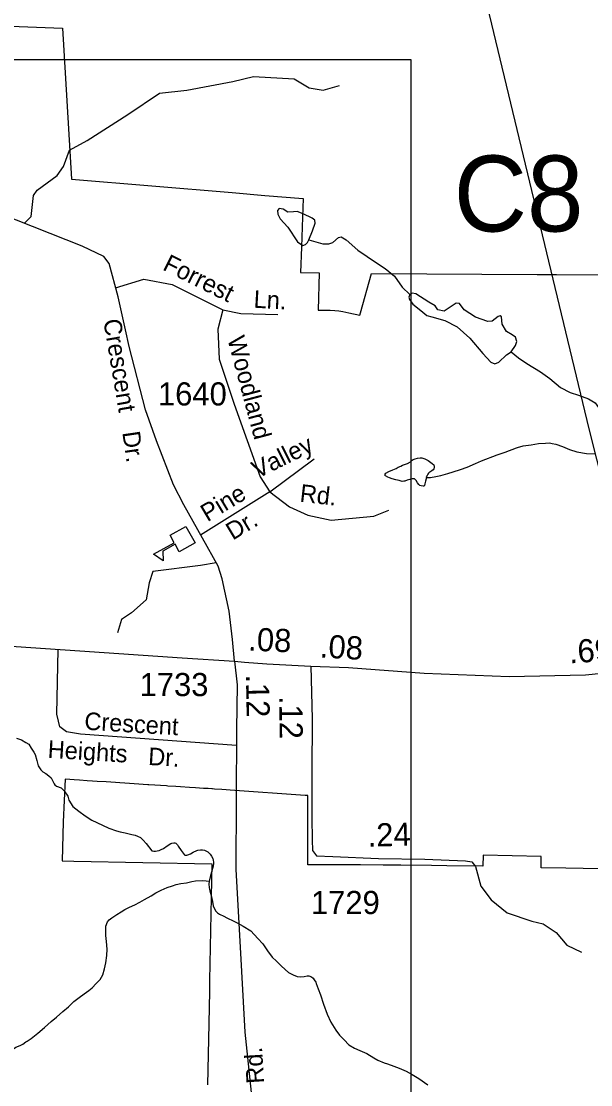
# Model space of a CAD drawing. Extents: x 2056842 to 2160602, y 826753 to 1016856.
# Drawn here: x 2095668 to 2098744, y 861080 to 866824 of the extents above; entities that cross this region are included whole.
import ezdxf

# ---------------------------------------------------------------- set-up
doc = ezdxf.new("R2010")
doc.units = 0
for name, color, linetype in [('Exist Boundary Political City Limit New', 7, 'Continuous'), ('Exist Cultural Educational Facility High CELL', 7, 'Continuous'), ('Exist Hydrographic Creek Single Shore', 7, 'Continuous'), ('Exist Hydrographic Misc Water Feature', 7, 'Continuous'), ('Exist Road Non-System Type 51', 7, 'Continuous'), ('Exist Road Non-System Type 51 Label', 7, 'Continuous'), ('Exist Road Primary NC Attributed', 7, 'Continuous'), ('Exist Road Primary NC Service Mileage Hundredths English Label', 7, 'Continuous'), ('Exist Road Secondary Mileage Hundredths English Label', 7, 'Continuous'), ('Exist Road Secondary Structure Culvert Number Label', 7, 'Continuous'), ('Exist Road Secondary Type 51 Attributed', 7, 'Continuous'), ('Exist Road Secondary Type 51 Label', 7, 'Continuous'), ('Exist Road Secondary Type 51 Number Label', 7, 'Continuous'), ('Exist Utilities Electrical Transmission Line', 7, 'Continuous'), ('Map Preparation Boundary City Limit Buffer Line', 7, 'Continuous'), ('Scratch_Level_6', 7, 'Continuous')]:
    doc.layers.add(name, color=color, linetype=linetype)

msp = doc.modelspace()

# ---------------------------------------------------------------- linework, layer by layer
at = {"layer": 'Exist Boundary Political City Limit New'}
for points in [[(2094383.1, 866844.7), (2095704, 866794.2), (2095890.8, 866786.8), (2095938.9, 865970.2), (2096806.4, 865898.2), (2096983.6, 865883.4), (2097190.2, 865866.2), (2097187, 865766.2), (2097181.5, 865603.8), (2097177, 865467.1), (2097277.5, 865465.4), (2097270.8, 865263.5), (2097337.2, 865262.9), (2097361.5, 865261.1), (2097382.5, 865258.9), (2097404.8, 865255.4), (2097438.2, 865249.7), (2097496.2, 865236.8), (2097500, 865248.4), (2097559.2, 865460.7), (2098455.2, 865456.4), (2098558.5, 865455.9), (2099007, 865453.8)], [(2099080.5, 862241.1), (2098609.5, 862249.8), (2098475.2, 862252.2), (2098475.2, 862312.7), (2098162, 862320.7), (2098161.8, 862260.8), (2097967, 862262.6), (2097884.2, 862263.4), (2097717.5, 862265), (2097623.5, 862265.9), (2097500, 862267), (2097332.5, 862267.9), (2097216.2, 862268.4), (2097215, 862500), (2097215.8, 862642), (2097202, 862642.9), (2096796.2, 862670.6), (2096774.5, 862672.6), (2096751, 862674.2), (2096711.6, 862676.8), (2096700.8, 862677.5), (2096696.6, 862677.8), (2096676.8, 862679.1), (2096652, 862680.7), (2096609.9, 862683.5), (2096577.1, 862685.6), (2096527.8, 862688.9), (2096502.9, 862690.5), (2096460, 862693.3), (2096452, 862693.9), (2096357.1, 862700.1), (2096351.2, 862700.5), (2096327.4, 862702.1), (2096303.2, 862703.7), (2096277.1, 862705.4), (2096226.8, 862708.8), (2096200.9, 862710.4), (2096177.9, 862711.9), (2096127.2, 862715.2), (2096078.5, 862718.5), (2096053.2, 862720.2), (2096024.5, 862722.1), (2095983.2, 862724.8), (2095953.5, 862726.8), (2095929.9, 862728.2), (2095904.6, 862729.9), (2095894.2, 862500), (2095889.5, 862288.4), (2095952.8, 862287), (2096698.1, 862272.5), (2096685, 861643.6), (2096684.5, 861583.2), (2096679.2, 861326.1), (2096674.8, 861079.7)]]:
    msp.add_lwpolyline(points, dxfattribs=at)
at = {"layer": 'Exist Cultural Educational Facility High CELL'}
msp.add_lwpolyline([(2096606.6, 864006.3), (2096520.9, 863958.7), (2096498.6, 863999), (2096433, 863962.5), (2096434.6, 863909.6), (2096381.6, 863945), (2096493.9, 864007.4), (2096471.6, 864047.6), (2096557.2, 864095.1)], close=True, dxfattribs=at)
at = {"layer": 'Exist Hydrographic Creek Single Shore'}
for points in [[(2095685, 865733), (2095721.6, 865769.5), (2095734, 865881.8), (2095754.8, 865910.9), (2095862.8, 865989.8), (2095896, 866039.7), (2095929.3, 866127), (2096024.8, 866179), (2096242.9, 866320.3), (2096414.2, 866435.7), (2096561.7, 866452.3), (2096811, 866498), (2096923.1, 866525), (2097141.2, 866512.6), (2097222.2, 866464.8), (2097298, 866451.3), (2097387.3, 866476.2)], [(2097221.7, 865644), (2097297, 865622.1), (2097329.8, 865622.1), (2097351.7, 865629.4), (2097380.9, 865655), (2097396.7, 865659.8), (2097422.2, 865642.8), (2097486.6, 865588.1), (2097586.3, 865518.7), (2097633.7, 865489), (2097683.5, 865446.4), (2097724.9, 865386.8), (2097766.2, 865347.9)], [(2097766.2, 865347.9), (2097760.8, 865333.5), (2097764.5, 865321.4), (2097782.7, 865295.8), (2097825.3, 865260.6), (2097859.3, 865233.8), (2097886, 865226.5), (2097956.5, 865208.3), (2098022.2, 865173), (2098091.4, 865112.2), (2098160.7, 865029.5), (2098204.5, 864982.1), (2098225.1, 864973.6), (2098247, 864983.3), (2098289.6, 865022.2), (2098313.8, 865039.1)], [(2098313.8, 865039.1), (2098338.2, 865072.1), (2098344.3, 865094), (2098338.2, 865117.1), (2098319.9, 865130.4), (2098288.3, 865147.5), (2098265.2, 865187.6), (2098261.6, 865226.5), (2098254.3, 865232.6), (2098244.6, 865228.9), (2098211.8, 865203.4), (2098188.7, 865202.2), (2098120.6, 865225.3), (2098059.8, 865264.2), (2098035.5, 865299.5), (2098017.3, 865301.9), (2097990.6, 865282.5), (2097951.7, 865258.1), (2097918.8, 865264.2), (2097903, 865286.1), (2097870.2, 865306.8), (2097799.7, 865351.8), (2097779.1, 865354.2), (2097766.2, 865347.9)], [(2098313.8, 865039.1), (2098354.2, 865005.3), (2098398, 864975.6), (2098472.5, 864929.8), (2098522.5, 864893.8), (2098580.3, 864846.1), (2098632.6, 864818.3), (2098678.3, 864804.5), (2098732.5, 864784.5), (2098767.1, 864762.7), (2098794.8, 864724.7), (2098847.3, 864675), (2098870.9, 864649.1), (2098887.1, 864633.3), (2098895.1, 864623.1)], [(2095642.7, 862952.1), (2095670.2, 862942.2), (2095692.6, 862928.3), (2095708.8, 862920.2), (2095722.5, 862898.5), (2095736.7, 862876.6), (2095742.8, 862862.7), (2095752.9, 862830.7), (2095758.8, 862802.6), (2095773, 862780.5), (2095785.1, 862770.7), (2095801.3, 862760.8), (2095817, 862748.7), (2095828.9, 862736.8), (2095836.9, 862723), (2095845.3, 862704.7), (2095849, 862698.8), (2095859.1, 862692.9), (2095883.5, 862683.1), (2095899.5, 862666.8), (2095919.4, 862639), (2095925.5, 862617.1), (2095947.5, 862583.3), (2095979.6, 862557.3), (2096013.7, 862531.5), (2096050, 862509.3), (2096106.2, 862481.8), (2096141.6, 862465.8), (2096181.8, 862452), (2096201.7, 862446.2), (2096230, 862440.2), (2096266.1, 862431.9), (2096283.7, 862428.5), (2096295.8, 862422.2), (2096312, 862414.4), (2096326, 862400.6), (2096342, 862382.3), (2096374, 862342.5), (2096384.4, 862340.6), (2096392.4, 862340.6), (2096402.1, 862342.7), (2096412.3, 862344.9), (2096424.2, 862350.7), (2096435.9, 862356.7), (2096456, 862370.7), (2096475.9, 862382.7), (2096482.2, 862385), (2096491.9, 862386.7), (2096498.2, 862387), (2096502.1, 862384.8), (2096512, 862375.2), (2096516.1, 862368.9), (2096532.1, 862345), (2096548.5, 862323.1), (2096552.4, 862319.2), (2096558.3, 862319.1), (2096562.2, 862319.3), (2096568.6, 862321.2), (2096582.3, 862327.3), (2096596.2, 862335.3), (2096616.3, 862345.2), (2096622.1, 862347.2), (2096636, 862349.5), (2096646.3, 862349.2), (2096658.2, 862347.4), (2096668.2, 862341.4), (2096676.2, 862337.3), (2096688.1, 862325.4), (2096696.3, 862313.6), (2096702, 862301.3), (2096704.1, 862293.7), (2096706.4, 862281.6), (2096706.1, 862275.6), (2096704.5, 862259.6), (2096696.5, 862227.5), (2096690.6, 862209.4), (2096684.8, 862187.5), (2096682.6, 862179.3)], [(2096682.6, 862179.3), (2096680.7, 862163.4), (2096683, 862145.6), (2096686.7, 862127.5), (2096693, 862101.5), (2096700.8, 862069.4), (2096705.3, 862045.6), (2096709.2, 862033.7), (2096718.9, 862017.6), (2096727.5, 862007.8), (2096739.2, 862001.5), (2096761.5, 861989.6), (2096779.1, 861981.6), (2096815.4, 861964), (2096837.2, 861952.2), (2096867.3, 861936.3), (2096907.5, 861910.3), (2096945.7, 861870.5), (2096973.7, 861840.7), (2096997.5, 861802.5), (2097023.8, 861768.5), (2097046.1, 861746.9), (2097074, 861720.7), (2097112.2, 861687), (2097136.1, 861673.1), (2097158.3, 861664.9), (2097178.4, 861663.1), (2097196, 861665.4), (2097212.2, 861667.3), (2097222.1, 861667.5), (2097236.2, 861663.3), (2097244.2, 861655.2), (2097250.2, 861647.4), (2097258.4, 861633.2), (2097260.4, 861627.6), (2097272.3, 861597.4), (2097284.4, 861565.5), (2097300.8, 861515.6), (2097320.7, 861461.8), (2097341, 861417.8), (2097367.2, 861375.6), (2097387.1, 861347.8), (2097411.3, 861321.9), (2097437.2, 861296.1), (2097467.3, 861278.1), (2097497.2, 861264.3), (2097535.4, 861248.3), (2097573.1, 861224.4), (2097593.6, 861212.3), (2097627.4, 861198.7), (2097645.7, 861192.7), (2097679.7, 861180.6), (2097709.7, 861168.7), (2097747.8, 861152.8), (2097779.6, 861135), (2097815.9, 861113.3), (2097863.9, 861079.2)]]:
    msp.add_lwpolyline(points, dxfattribs=at)
at = {"layer": 'Exist Hydrographic Misc Water Feature'}
for points in [[(2097221.7, 865644), (2097241.1, 865691.4), (2097255.7, 865734), (2097254.5, 865749.8), (2097239.9, 865760.8), (2097190.1, 865783.9), (2097158.5, 865796), (2097137.8, 865793.6), (2097107.4, 865792.4), (2097083.1, 865808.2), (2097061.2, 865811.8), (2097052.7, 865800.9), (2097053.9, 865782.6), (2097066.1, 865757.1), (2097107.4, 865710.9), (2097160.9, 865633.1), (2097188.9, 865612.4), (2097203.4, 865617.3), (2097213.2, 865628.2), (2097221.7, 865644)], [(2097855.9, 864359), (2097878, 864358.9), (2097908, 864365), (2097934, 864371.1), (2097971.7, 864381.2), (2098001.7, 864389.3), (2098039.6, 864403.4), (2098077.3, 864415.5), (2098121.4, 864435.6), (2098153.2, 864449.9), (2098239.3, 864481.8), (2098281.2, 864496.2), (2098343.1, 864520.5), (2098348.8, 864522.4), (2098379.2, 864530.4), (2098421.4, 864536.7), (2098461, 864542.8), (2098499.1, 864544.8), (2098521.3, 864546.6), (2098535, 864543), (2098555.1, 864539.1), (2098591, 864527.2), (2098629.1, 864511.3), (2098669.3, 864497.4), (2098721.6, 864489.5), (2098765.5, 864487.8)], [(2097855.9, 864359), (2097852.2, 864338.9), (2097847.7, 864325), (2097845.8, 864316.7), (2097844, 864312.9), (2097838, 864312.6), (2097827.8, 864315), (2097821.6, 864316.7), (2097815.9, 864320.9), (2097807.9, 864330.6), (2097800.1, 864342.7), (2097796, 864348.7), (2097791.9, 864352.5), (2097787.8, 864352.7), (2097779.6, 864352.7), (2097765.9, 864348.8), (2097751.9, 864344.8), (2097739.8, 864340.5), (2097733.9, 864340.6), (2097725.9, 864338.5), (2097709.9, 864342.6), (2097691.8, 864346.5), (2097672.1, 864352.4), (2097657.8, 864358.2), (2097647.7, 864362.1), (2097636.1, 864367.9), (2097632, 864372.2), (2097633.8, 864378.1), (2097637.9, 864382.3), (2097653.7, 864392.1), (2097675.8, 864400.5), (2097693.7, 864408.3), (2097703.7, 864414.6), (2097717.9, 864420.5), (2097727.7, 864426.3), (2097753.4, 864434.6), (2097769.5, 864444.7), (2097779.8, 864452.5), (2097785.5, 864456.5), (2097795.6, 864460.7), (2097807.7, 864464.5), (2097823.3, 864466.6), (2097831.3, 864466.6), (2097847.5, 864460.9), (2097865.7, 864450.9), (2097873.5, 864446.8), (2097879.9, 864441), (2097887.7, 864434.9), (2097895.7, 864428.8), (2097897.7, 864420.8), (2097897.9, 864416.7), (2097897.7, 864413.2), (2097895.9, 864406.9), (2097893.4, 864400.7), (2097885.8, 864395.1), (2097875.4, 864389), (2097871.7, 864387), (2097867.6, 864382.8), (2097864.1, 864376.9), (2097860, 864370.9), (2097855.7, 864363.1), (2097855.9, 864359)], [(2095677.4, 861298.6), (2095693.6, 861310.8), (2095699.8, 861314.7), (2095721.5, 861330.5), (2095757.2, 861358.7), (2095793.3, 861388.9), (2095829.1, 861420.8), (2095859.1, 861445.1), (2095893.1, 861475.3), (2095922.9, 861501.2), (2095952.6, 861529.2), (2095980.5, 861551.3), (2096008.6, 861571.4), (2096032.8, 861589.7), (2096050.4, 861603.6), (2096072.3, 861625.9), (2096094.3, 861647.7), (2096108.4, 861674), (2096118.5, 861705.7), (2096124.2, 861737.7), (2096130, 861777.8), (2096131.8, 861812), (2096127.7, 861854), (2096125.4, 861886), (2096125.6, 861918), (2096125.2, 861935.9), (2096133.4, 861959.8), (2096143.7, 861970.1), (2096157.6, 861981.7), (2096183.5, 862000.1), (2096207.1, 862014), (2096227.4, 862025.9), (2096253.2, 862038.2), (2096281.1, 862052.3), (2096309.4, 862066.3), (2096333, 862080.6), (2096369, 862100.7), (2096395.1, 862116.6), (2096423, 862130.6), (2096456.8, 862145), (2096484.7, 862154.9), (2096504.8, 862160.9), (2096530.8, 862167), (2096561, 862171), (2096588.7, 862177.4), (2096609, 862181.2), (2096644.6, 862183.5), (2096666.8, 862181.4), (2096682.6, 862179.3)], [(2095539.8, 861194), (2095554.2, 861206.1), (2095563.8, 861216), (2095571.6, 861224.2), (2095579.8, 861232.3), (2095585.7, 861240.3), (2095598, 861250.2), (2095611.6, 861262.3), (2095625.9, 861274.3), (2095639.5, 861282.4), (2095661.6, 861292.5), (2095677.4, 861298.6)]]:
    msp.add_lwpolyline(points, dxfattribs=at)
at = {"layer": 'Exist Road Non-System Type 51'}
for q in [(2097249.7, 864460.6), (2096636.9, 864048.5)]:
    msp.add_line((2097010.9, 864281.9), q, dxfattribs=at)
for points in [[(2096178, 865383.8), (2096329.6, 865431.3), (2096483.3, 865402.2), (2096757.5, 865265)], [(2096757.5, 865265), (2096729.4, 865160), (2096737.7, 864997.9), (2096818.7, 864754.7), (2096958.9, 864362.9), (2097010.9, 864281.9)], [(2096757.5, 865265), (2096854.1, 865245.2), (2097053.4, 865239)], [(2097010.9, 864281.9), (2097116, 864201.1), (2097215.4, 864155.8), (2097341.8, 864128.7), (2097572.2, 864151.3), (2097653.5, 864183)], [(2096720.7, 863899.5), (2096636, 863883.9), (2096378.4, 863852.7), (2096359.7, 863790.3), (2096343.1, 863698.9), (2096264.2, 863628.2), (2096210.2, 863592.9), (2096187.3, 863520.1)], [(2096829.9, 862912.5), (2095988.9, 862972.6), (2095912.1, 862986.2), (2095876, 863013.3), (2095869.2, 863042.7), (2095860.2, 863081.1), (2095867.2, 863430.6)], [(2098121.1, 862258.4), (2098150, 862153.3), (2098206.1, 862078.5), (2098293.3, 862007.8), (2098426.2, 861964.2), (2098486.5, 861949.6), (2098557.1, 861901.8), (2098615.3, 861833.2), (2098694.2, 861795.8)]]:
    msp.add_lwpolyline(points, dxfattribs=at)
at = {"layer": 'Exist Road Primary NC Attributed'}
for points in [[(2097232.7, 863339.7), (2097434.7, 863334), (2097843.8, 863302.8), (2098302.8, 863284.1), (2098715.1, 863293.4), (2098962.2, 863318.4), (2099284.2, 863374.5), (2099921, 863468.6), (2100933.2, 863615.6), (2101280.1, 863661.3)], [(2092795.1, 863628.8), (2092882.4, 863617.4), (2093264, 863603.4), (2094716.8, 863504.7), (2095267.2, 863471.4), (2095984.7, 863422.6), (2096537.2, 863385.2), (2096819.9, 863367.2)], [(2096819.9, 863367.2), (2096873.4, 863362.5), (2096993.9, 863353.2), (2097232.7, 863339.7)]]:
    msp.add_lwpolyline(points, dxfattribs=at)
at = {"layer": 'Exist Road Secondary Type 51 Attributed'}
for points in [[(2096819.9, 863367.2), (2096809.3, 863484.9), (2096790.6, 863637.7), (2096752.7, 863811.7), (2096730.9, 863881.4), (2096646.8, 864031), (2096545.5, 864211.3), (2096490.5, 864319.4), (2096398.6, 864556.8), (2096339.4, 864724.1), (2096251.6, 865066.5), (2096231.9, 865156.9), (2096190.9, 865335.2), (2096143.1, 865516), (2096114, 865553.4), (2095997.7, 865609.5), (2095556.9, 865783.6)], [(2096819.9, 863367.2), (2096834.5, 863240.4), (2096830.3, 862999.4), (2096827.2, 862241.8), (2096848, 861855.2), (2096876, 861363.7), (2096962.2, 860541.7), (2097001.6, 860167.6), (2097010, 859922.4), (2096996.5, 859686.5), (2096952.8, 859435), (2096853.1, 859173.1), (2096737.9, 858962.2), (2096592.5, 858748.1), (2096474.1, 858613), (2096292.4, 858449.9)], [(2097232.7, 863339.7), (2097240, 863056), (2097237.9, 862767.1), (2097237.9, 862521.9), (2097239.5, 862402.9), (2097240.5, 862345.7), (2097263.3, 862316.6), (2097350.6, 862312.5), (2097597.7, 862302.1), (2097846.9, 862297.9), (2098067.1, 862289.6), (2098102.4, 862283.4), (2098121.1, 862258.4)]]:
    msp.add_lwpolyline(points, dxfattribs=at)
at = {"layer": 'Exist Utilities Electrical Transmission Line'}
msp.add_lwpolyline([(2090208.9, 878090.6), (2090399.6, 877911.2), (2091042.2, 877021.2), (2091166.6, 876875.7), (2095091.8, 871822.6), (2095202.4, 871658.9), (2098164.4, 867008.7), (2098184.9, 866904.8), (2098734, 864623.2), (2099022.7, 863475.6), (2099626.1, 861080), (2100400.4, 858056.5), (2100951.6, 855844.8), (2101980.8, 853661.7), (2102801.4, 851906.3), (2103296.8, 850944.6), (2103702.1, 850075), (2103840.6, 849731.1), (2105377.5, 846510.3), (2106244.1, 844636.9), (2107548.3, 841869.9), (2108761.2, 839864.8), (2109358.7, 838871.2), (2109834.3, 838086.5)], dxfattribs=at)
at = {"layer": 'Map Preparation Boundary City Limit Buffer Line'}
for points in [[(2094383.1, 866844.7), (2095704, 866794.2), (2095890.8, 866786.8), (2095938.9, 865970.2), (2096806.4, 865898.2), (2096983.6, 865883.4), (2097190.2, 865866.2), (2097187, 865766.2), (2097181.5, 865603.8), (2097177, 865467.1), (2097277.5, 865465.4), (2097270.8, 865263.5), (2097337.2, 865262.9), (2097361.5, 865261.1), (2097382.5, 865258.9), (2097404.8, 865255.4), (2097438.2, 865249.7), (2097496.2, 865236.8), (2097500, 865248.4), (2097559.2, 865460.7), (2098455.2, 865456.4), (2098558.5, 865455.9), (2099007, 865453.8)], [(2099080.5, 862241.1), (2098609.5, 862249.8), (2098475.2, 862252.2), (2098475.2, 862312.7), (2098162, 862320.7), (2098161.8, 862260.8), (2097967, 862262.6), (2097884.2, 862263.4), (2097717.5, 862265), (2097623.5, 862265.9), (2097500, 862267), (2097332.5, 862267.9), (2097216.2, 862268.4), (2097215, 862500), (2097215.8, 862642), (2097202, 862642.9), (2096796.2, 862670.6), (2096774.5, 862672.6), (2096751, 862674.2), (2096711.6, 862676.8), (2096700.8, 862677.5), (2096696.6, 862677.8), (2096676.8, 862679.1), (2096652, 862680.7), (2096609.9, 862683.5), (2096577.1, 862685.6), (2096527.8, 862688.9), (2096502.9, 862690.5), (2096460, 862693.3), (2096452, 862693.9), (2096357.1, 862700.1), (2096351.2, 862700.5), (2096327.4, 862702.1), (2096303.2, 862703.7), (2096277.1, 862705.4), (2096226.8, 862708.8), (2096200.9, 862710.4), (2096177.9, 862711.9), (2096127.2, 862715.2), (2096078.5, 862718.5), (2096053.2, 862720.2), (2096024.5, 862722.1), (2095983.2, 862724.8), (2095953.5, 862726.8), (2095929.9, 862728.2), (2095904.6, 862729.9), (2095894.2, 862500), (2095889.5, 862288.4), (2095952.8, 862287), (2096698.1, 862272.5), (2096685, 861643.6), (2096684.5, 861583.2), (2096679.2, 861326.1), (2096674.8, 861079.7)]]:
    msp.add_lwpolyline(points, dxfattribs=at)
at = {"layer": 'Scratch_Level_6'}
msp.add_lwpolyline([(2086659.3, 866617.9), (2097771.9, 866617.9), (2097771.9, 859318.2), (2086659.3, 859318.2)], close=True, dxfattribs=at)

# ---------------------------------------------------------------- texts
at = {"layer": 'Exist Road Non-System Type 51 Label'}
for s, rotation, p in [('Forrest', 333.41838, (2096426.8, 865484)), ('Ln.', 356.87574, (2096921.5, 865276.7)), ('Woodland', 285.00806, (2096780.6, 865109.4)), ('Valley', 26.3054, (2096943.6, 864352.2)), ('Pine', 30.91204, (2096673.3, 864117.7)), ('Rd.', 353.41109, (2097169.1, 864229.7)), ('Dr.', 30.91204, (2096810.1, 864018.4)), ('Crescent', 356.56333, (2096007, 862997.7)), ('Heights', 356.56333, (2095809.1, 862845.5)), ('Dr.', 356.56333, (2096351.8, 862807.3))]:
    msp.add_text(s, height=95, rotation=rotation, dxfattribs=at).set_placement(p)
at = {"layer": 'Exist Road Primary NC Service Mileage Hundredths English Label'}
for s, rotation, p in [('.08', 357.49684, (2096892.2, 863425)), ('.08', 356.54567, (2097278, 863388.3)), ('.69', 3.90343, (2098630, 863355.3))]:
    msp.add_text(s, height=125, rotation=rotation, dxfattribs=at).set_placement(p)
at = {"layer": 'Exist Road Secondary Mileage Hundredths English Label'}
for s, rotation, p in [('.12', 271.05166, (2096881.4, 863295.2)), ('.12', 270.7495, (2097061, 863179.1)), ('.24', 1.45076, (2097540.4, 862365.3))]:
    msp.add_text(s, height=125, rotation=rotation, dxfattribs=at).set_placement(p)
at = {"layer": 'Exist Road Secondary Structure Culvert Number Label'}
msp.add_text('C8', height=410.1, dxfattribs=at).set_placement((2098003.6, 865688.2))
at = {"layer": 'Exist Road Secondary Type 51 Label'}
for s, rotation, p in [('Crescent', 279.57592, (2096110.9, 865208.2)), ('Dr.', 278.3382, (2096213.5, 864603.1)), ('Rd.', 93.46037, (2096980.1, 861088.6))]:
    msp.add_text(s, height=95, rotation=rotation, dxfattribs=at).set_placement(p)
at = {"layer": 'Exist Road Secondary Type 51 Number Label'}
for s, p in [('1640', (2096406.4, 864748.5)), ('1733', (2096307.3, 863178.8)), ('1729', (2097232.6, 862001.7))]:
    msp.add_text(s, height=125, dxfattribs=at).set_placement(p)

doc.saveas('drawing.dxf')
